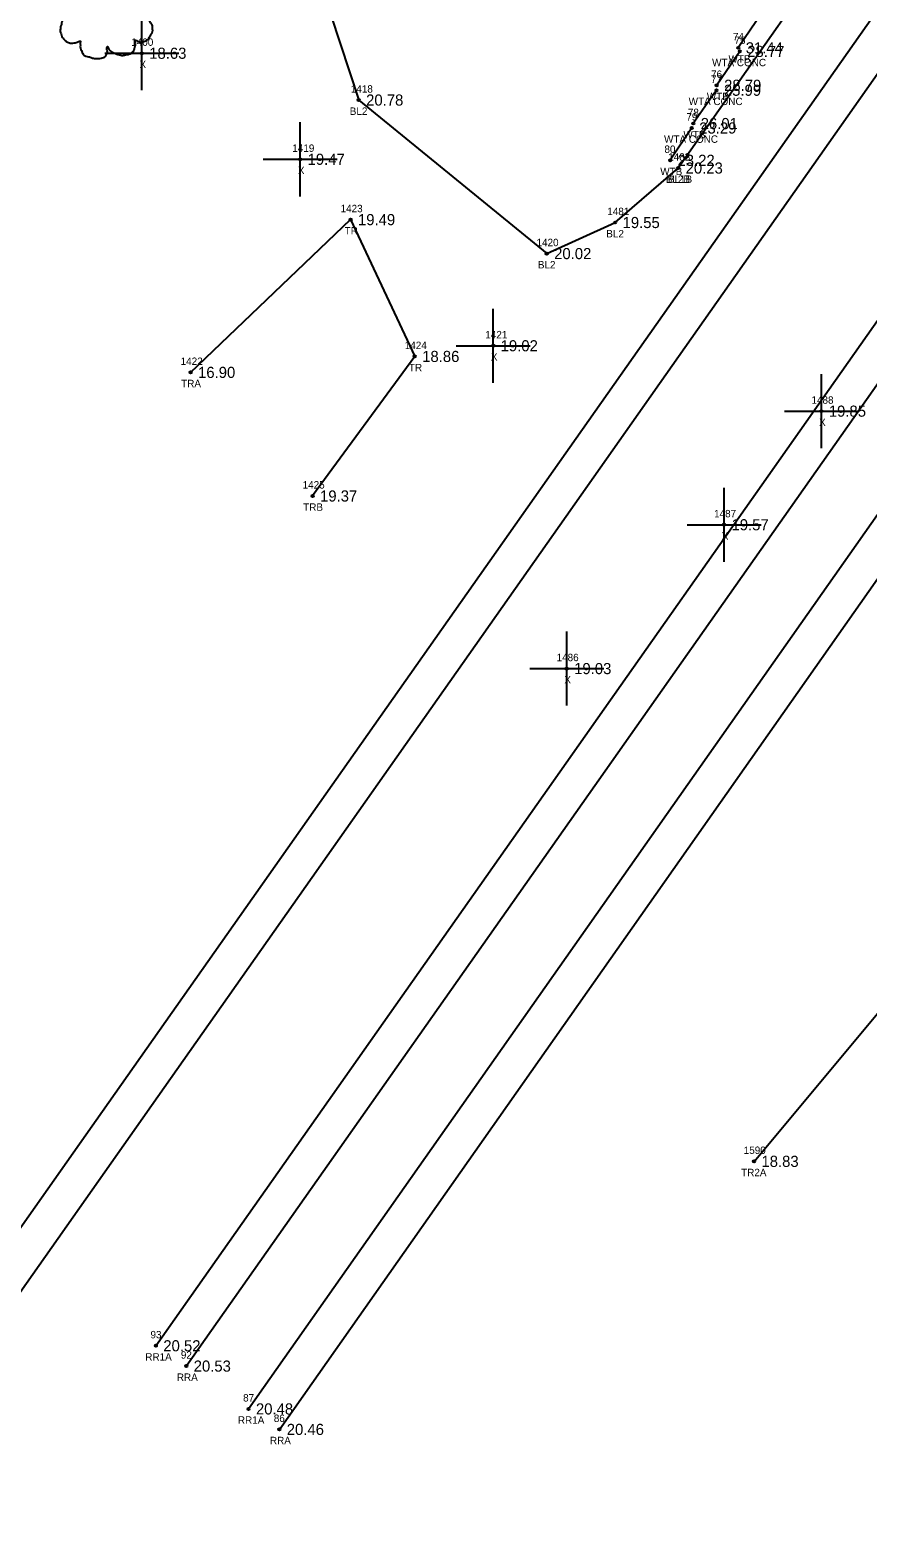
# Model space of a CAD drawing. Extents: x 2042211 to 2045853, y 303080 to 309569.
# Drawn here: x 2043345.3 to 2043458.3, y 305686.3 to 305889.6 of the extents above; entities that cross this region are included whole.
import ezdxf

# ---------------------------------------------------------------- set-up
doc = ezdxf.new("R2010")
doc.units = 0
for name, color, linetype in [('BR_500YR_SCOUR', 7, 'Continuous'), ('RD_DTM_BkLn1', 7, 'Continuous'), ('RD_DTM_BkLn2', 7, 'Continuous'), ('RD_DTM_BkLn_txCode', 7, 'Continuous'), ('RD_EX_Misc', 7, 'Continuous'), ('RD_EX_Misc_txCode', 7, 'Continuous'), ('RD_EX_RailRoad', 7, 'Continuous'), ('RD_EX_RailRoad_txCode', 7, 'Continuous'), ('RD_EX_TX_Misc_ELEV', 7, 'Continuous'), ('RD_EX_TX_RailRoad_ELEV', 7, 'Continuous'), ('RD_EX_TX_VEG_ELEV', 7, 'Continuous'), ('RD_EX_VEG_txCode', 7, 'Continuous'), ('RD_SMD_Locator', 7, 'Continuous')]:
    doc.layers.add(name, color=color, linetype=linetype)

msp = doc.modelspace()

# ---------------------------------------------------------------- linework, layer by layer
at = {"layer": 'BR_500YR_SCOUR'}
for points in [[(2043366.95, 305843.48), (2043388.53, 305864.08), (2043397.19, 305845.63), (2043383.41, 305826.81)], [(2043442.97, 305737.07), (2043459.87, 305757.29), (2043500.33, 305735.55), (2043510.29, 305716.16), (2043558.94, 305666.15), (2043625.65, 305592.92), (2043688.91, 305518.94), (2043753.11, 305437.19), (2043818.03, 305364.7), (2043877.83, 305282.82), (2043938.63, 305211.62), (2044011.48, 305138.99), (2044075.86, 305057.44), (2044138.75, 304984.38), (2044203.27, 304905.13), (2044266.06, 304829.27), (2044328.58, 304748.23), (2044394.11, 304672.51), (2044456.79, 304595.02), (2044489.64, 304560.38)]]:
    msp.add_lwpolyline(points, dxfattribs=at)
for centre in [(2043388.53, 305864.08), (2043397.19, 305845.63), (2043366.95, 305843.48), (2043383.41, 305826.81), (2043442.97, 305737.07)]:
    msp.add_circle(centre, 0.15, dxfattribs=at)
for points in [[(2043355.32, 305900.36), (2043355.02, 305900.39), (2043354.69, 305900.29), (2043354.44, 305900.19), (2043354.22, 305900.11), (2043353.99, 305900.01), (2043353.69, 305899.84), (2043353.47, 305899.64), (2043353.34, 305899.39), (2043353.29, 305899.16), (2043353.24, 305898.89), (2043353.24, 305898.72), (2043353.12, 305898.69), (2043352.97, 305898.72), (2043352.72, 305898.79), (2043352.47, 305898.79), (2043352.22, 305898.79), (2043351.87, 305898.77), (2043351.52, 305898.77), (2043351.24, 305898.72), (2043350.92, 305898.67), (2043350.54, 305898.54), (2043350.19, 305898.42), (2043349.89, 305898.17), (2043349.64, 305897.69), (2043349.52, 305897.34), (2043349.37, 305897.09), (2043349.52, 305896.64), (2043349.69, 305896.29), (2043349.72, 305896.09), (2043349.79, 305895.67), (2043349.89, 305895.44), (2043350.02, 305895.24), (2043349.94, 305895.22), (2043349.57, 305895.17), (2043349.27, 305895.07), (2043348.84, 305894.84), (2043348.62, 305894.62), (2043348.52, 305894.29), (2043348.49, 305893.94), (2043348.39, 305893.74), (2043348.32, 305893.47), (2043348.29, 305893.39), (2043348.24, 305893.07), (2043348.34, 305892.62), (2043348.37, 305892.27), (2043348.49, 305892.04), (2043348.64, 305891.87), (2043348.82, 305891.62), (2043349.22, 305891.39), (2043349.54, 305891.29), (2043349.74, 305891.27), (2043349.57, 305890.77), (2043349.52, 305890.42), (2043349.39, 305890.02), (2043349.39, 305889.94), (2043349.34, 305889.47), (2043349.49, 305889.14), (2043349.57, 305888.77), (2043349.74, 305888.54), (2043350.02, 305888.24), (2043350.34, 305888.02), (2043350.84, 305887.89), (2043351.24, 305887.92), (2043351.82, 305888.09), (2043352.07, 305888.17), (2043352.04, 305887.99), (2043352.07, 305887.62), (2043352.07, 305887.2), (2043352.22, 305886.87), (2043352.32, 305886.6), (2043352.47, 305886.35), (2043352.79, 305886.12), (2043353.19, 305886.05), (2043353.62, 305885.9), (2043354.07, 305885.82), (2043354.57, 305885.8), (2043355.17, 305885.95), (2043355.44, 305886.07), (2043355.54, 305886.25), (2043355.74, 305886.62), (2043355.69, 305886.85), (2043355.72, 305887.45), (2043355.82, 305887.27), (2043355.99, 305886.92), (2043356.49, 305886.62), (2043356.89, 305886.45), (2043357.36, 305886.3), (2043357.66, 305886.22), (2043358.14, 305886.3), (2043358.51, 305886.37), (2043358.89, 305886.5), (2043359.19, 305886.77), (2043359.36, 305887.05), (2043359.41, 305887.32), (2043359.49, 305887.69), (2043359.54, 305887.87)], [(2043359.54, 305887.87), (2043359.46, 305888.04), (2043359.41, 305888.29), (2043359.49, 305888.27), (2043359.66, 305888.22), (2043359.94, 305888.09), (2043360.16, 305888.02), (2043360.49, 305888.04), (2043360.76, 305888.14), (2043361.21, 305888.42), (2043361.49, 305888.89), (2043361.76, 305889.29), (2043361.84, 305889.62), (2043361.79, 305889.84), (2043361.76, 305890.34), (2043361.56, 305890.59), (2043361.51, 305890.72), (2043361.41, 305891.12), (2043361.49, 305891.17), (2043361.76, 305891.22), (2043362.14, 305891.34), (2043362.41, 305891.47), (2043362.64, 305891.64), (2043362.71, 305891.87), (2043362.69, 305892.27), (2043362.74, 305892.67), (2043362.66, 305892.82), (2043362.56, 305892.97), (2043362.49, 305893.17), (2043362.34, 305893.32), (2043362.24, 305893.47), (2043362.14, 305893.57), (2043362.01, 305893.72), (2043361.84, 305893.84), (2043361.69, 305893.89), (2043361.64, 305894.04), (2043361.79, 305894.24), (2043361.84, 305894.34), (2043361.86, 305894.57), (2043362.09, 305894.92), (2043362.14, 305895.32), (2043362.09, 305895.74), (2043362.04, 305896.02), (2043361.89, 305896.29), (2043361.69, 305896.54), (2043361.56, 305896.72), (2043361.39, 305896.84), (2043361.06, 305896.97), (2043360.81, 305897.02), (2043360.46, 305897.02), (2043360.26, 305897.07), (2043360.29, 305897.12), (2043360.29, 305897.27), (2043360.29, 305897.54), (2043360.21, 305897.99), (2043360.06, 305898.49), (2043360.06, 305898.52), (2043359.96, 305898.77), (2043359.74, 305898.96), (2043359.56, 305899.06), (2043359.36, 305899.19), (2043359.11, 305899.21), (2043358.81, 305899.21), (2043358.54, 305899.16), (2043358.34, 305899.06), (2043358.16, 305898.94), (2043358.09, 305899.09), (2043357.99, 305899.39), (2043357.94, 305899.54), (2043357.79, 305899.71), (2043357.56, 305899.91), (2043357.11, 305900.04), (2043356.49, 305899.96), (2043356.19, 305899.76), (2043356.04, 305899.59), (2043355.99, 305899.71), (2043355.79, 305899.91), (2043355.69, 305900.09), (2043355.52, 305900.21), (2043355.37, 305900.31), (2043355.27, 305900.36)]]:
    msp.add_spline(points, degree=3, dxfattribs=at)
at = {"layer": 'RD_DTM_BkLn1'}
msp.add_line((2043495.2, 305959.86), (2043432.74, 305871.04), dxfattribs=at)
msp.add_lwpolyline([(2043378.71, 305930.63), (2043380.83, 305906.99), (2043389.63, 305880.21), (2043415, 305859.5), (2043424.23, 305863.69), (2043432.74, 305871.04)], dxfattribs=at)
at = {"layer": 'RD_DTM_BkLn2'}
for p, q in [((2043444.06, 305892.03), (2043440.85, 305887.25)), ((2043441.05, 305886.77), (2043437.93, 305882.2)), ((2043437.9, 305881.53), (2043434.77, 305877.04)), ((2043434.57, 305876.44), (2043431.65, 305872.08))]:
    msp.add_line(p, q, dxfattribs=at)
at = {"layer": 'RD_EX_Misc'}
for p, q in [((2043360.36, 305881.52), (2043360.36, 305891.52)), ((2043355.36, 305886.52), (2043365.36, 305886.52)), ((2043381.73, 305867.22), (2043381.73, 305877.22)), ((2043376.73, 305872.22), (2043386.73, 305872.22)), ((2043407.78, 305842.07), (2043407.78, 305852.07)), ((2043402.78, 305847.07), (2043412.78, 305847.07)), ((2043452.06, 305833.25), (2043452.06, 305843.25)), ((2043447.06, 305838.25), (2043457.06, 305838.25)), ((2043438.93, 305817.93), (2043438.93, 305827.93)), ((2043433.93, 305822.93), (2043443.93, 305822.93)), ((2043417.7, 305798.53), (2043417.7, 305808.53)), ((2043412.7, 305803.53), (2043422.7, 305803.53))]:
    msp.add_line(p, q, dxfattribs=at)
at = {"layer": 'RD_EX_RailRoad'}
for points in [[(2043316.98, 305689.81), (2043465.55, 305900.81), (2043574.76, 306055.8)], [(2043321.05, 305686.98), (2043469.61, 305897.99), (2043578.86, 306053.03)], [(2043362.26, 305712.2), (2043485.47, 305887.19), (2043594.33, 306041.82)], [(2043366.36, 305709.46), (2043489.69, 305884.58), (2043598.29, 306038.89)], [(2043374.76, 305703.68), (2043497.91, 305878.7), (2043606.68, 306033.02)], [(2043378.92, 305700.92), (2043501.99, 305875.87), (2043610.75, 306030.1)]]:
    msp.add_lwpolyline(points, dxfattribs=at)
at = {"layer": 'RD_SMD_Locator'}
for centre in [(2043360.36, 305886.52), (2043440.85, 305887.25), (2043441.05, 305886.77), (2043437.93, 305882.2), (2043389.63, 305880.21), (2043437.9, 305881.53), (2043434.57, 305876.44), (2043434.77, 305877.04), (2043381.73, 305872.22), (2043431.65, 305872.08), (2043432.74, 305871.04), (2043432.74, 305871.04), (2043424.23, 305863.69), (2043415, 305859.5), (2043407.78, 305847.07), (2043452.06, 305838.25), (2043438.93, 305822.93), (2043417.7, 305803.53), (2043362.26, 305712.2), (2043366.36, 305709.46), (2043374.76, 305703.68), (2043378.92, 305700.92)]:
    msp.add_circle(centre, 0.15, dxfattribs=at)

# ---------------------------------------------------------------- texts
at = {"layer": 'RD_DTM_BkLn_txCode'}
for s, p in [('1418', (2043388.56, 305881.21)), ('BL2', (2043388.42, 305878.21)), ('1482', (2043431.39, 305872.04)), ('1483', (2043431.39, 305872.04)), ('BL2B', (2043431.06, 305869.04)), ('BL1B', (2043431.35, 305869.04)), ('1481', (2043423.17, 305864.69)), ('BL2', (2043423.03, 305861.69)), ('1420', (2043413.62, 305860.5)), ('BL2', (2043413.8, 305857.5))]:
    msp.add_text(s, height=1, dxfattribs=at).set_placement(p)
at = {"layer": 'RD_EX_Misc_txCode'}
for s, p in [('1400', (2043358.94, 305887.52)), ('74', (2043440.12, 305888.25)), ('75', (2043440.32, 305887.77)), ('WTB', (2043439.52, 305885.25)), ('X', (2043360.05, 305884.52)), ('76', (2043437.17, 305883.2)), ('WTA CONC', (2043437.31, 305884.77)), ('77', (2043437.16, 305882.53)), ('WTA CONC', (2043434.15, 305879.53)), ('WTB', (2043436.6, 305880.2)), ('79', (2043433.84, 305877.44)), ('78', (2043434.04, 305878.04)), ('WTB', (2043433.44, 305875.04)), ('1419', (2043380.67, 305873.22)), ('WTA CONC', (2043430.83, 305874.44)), ('80', (2043430.88, 305873.08)), ('X', (2043381.42, 305870.22)), ('WTB', (2043430.32, 305870.08)), ('1421', (2043406.71, 305848.07)), ('X', (2043407.46, 305845.07)), ('1488', (2043450.72, 305839.25)), ('X', (2043451.75, 305836.25)), ('1487', (2043437.58, 305823.93)), ('X', (2043438.61, 305820.93)), ('1486', (2043416.33, 305804.53)), ('X', (2043417.38, 305801.53))]:
    msp.add_text(s, height=1, dxfattribs=at).set_placement(p)
at = {"layer": 'RD_EX_RailRoad_txCode'}
for s, p in [('93', (2043361.53, 305713.2)), ('RR1A', (2043360.83, 305710.2)), ('92', (2043365.63, 305710.46)), ('RRA', (2043365.09, 305707.46)), ('87', (2043374.03, 305704.68)), ('RR1A', (2043373.33, 305701.68)), ('86', (2043378.17, 305701.92)), ('RRA', (2043377.65, 305698.92))]:
    msp.add_text(s, height=1, dxfattribs=at).set_placement(p)
at = {"layer": 'RD_EX_TX_Misc_ELEV'}
for s, p in [('31.44', (2043441.85, 305886.5)), ('18.63', (2043361.36, 305885.77)), ('28.77', (2043442.05, 305886.02)), ('25.99', (2043438.9, 305880.78)), ('28.79', (2043438.93, 305881.45)), ('20.78', (2043390.63, 305879.46)), ('23.29', (2043435.57, 305875.69)), ('26.01', (2043435.77, 305876.29)), ('19.47', (2043382.73, 305871.47)), ('23.22', (2043432.65, 305871.33)), ('20.23', (2043433.74, 305870.29)), ('20.23', (2043433.74, 305870.29)), ('19.55', (2043425.23, 305862.94)), ('20.02', (2043416, 305858.75)), ('19.02', (2043408.78, 305846.32)), ('19.85', (2043453.06, 305837.5)), ('19.57', (2043439.93, 305822.18)), ('19.03', (2043418.7, 305802.78))]:
    msp.add_text(s, height=1.5, dxfattribs=at).set_placement(p)
at = {"layer": 'RD_EX_TX_RailRoad_ELEV'}
for s, p in [('20.52', (2043363.26, 305711.45)), ('20.53', (2043367.36, 305708.71)), ('20.48', (2043375.76, 305702.93)), ('20.46', (2043379.92, 305700.17))]:
    msp.add_text(s, height=1.5, dxfattribs=at).set_placement(p)
at = {"layer": 'RD_EX_TX_VEG_ELEV'}
for s, p in [('19.49', (2043389.53, 305863.33)), ('18.86', (2043398.19, 305844.88)), ('16.90', (2043367.95, 305842.73)), ('19.37', (2043384.41, 305826.06)), ('18.83', (2043443.97, 305736.32))]:
    msp.add_text(s, height=1.5, dxfattribs=at).set_placement(p)
at = {"layer": 'RD_EX_VEG_txCode'}
for s, p in [('1423', (2043387.18, 305865.08)), ('TR', (2043387.73, 305862.08)), ('1424', (2043395.84, 305846.63)), ('1422', (2043365.6, 305844.48)), ('TR', (2043396.4, 305843.63)), ('TRA', (2043365.67, 305841.48)), ('1425', (2043382.06, 305827.81)), ('TRB', (2043382.14, 305824.81)), ('1590', (2043441.58, 305738.07)), ('TR2A', (2043441.23, 305735.07))]:
    msp.add_text(s, height=1, dxfattribs=at).set_placement(p)

doc.saveas('drawing.dxf')
